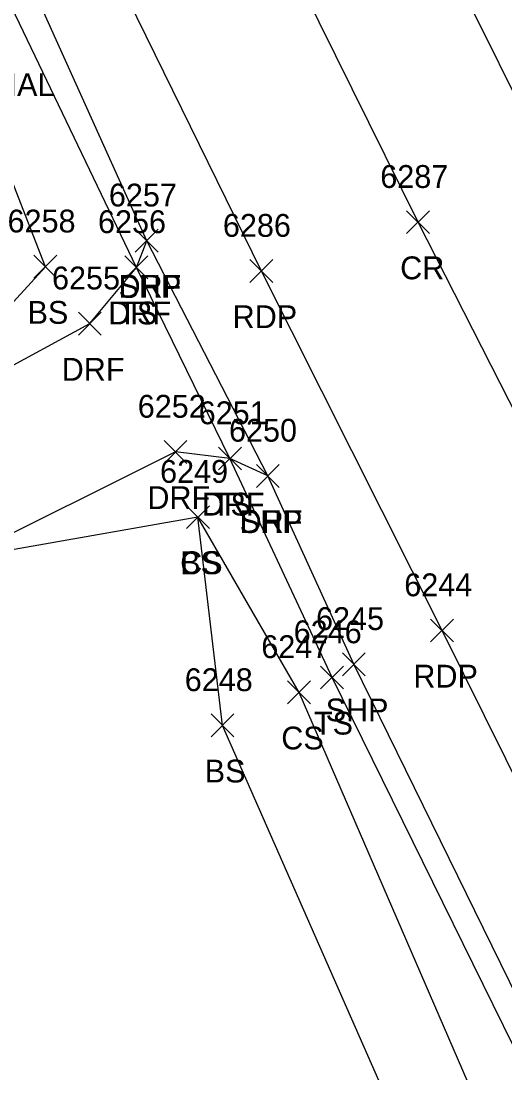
# Model space of a CAD drawing. Extents: x 1439173 to 1457902, y 641926 to 659889.
# Drawn here: x 1448963.4 to 1449005.8, y 643435.5 to 643527.6 of the extents above; entities that cross this region are included whole.
import ezdxf

# ---------------------------------------------------------------- set-up
doc = ezdxf.new("R2010")
doc.units = 0
for name, color, linetype in [('L_A', 7, 'Continuous'), ('L_I', 7, 'Continuous'), ('L_TIC', 7, 'Continuous'), ('LELB', 7, 'Continuous'), ('P_A', 7, 'Continuous'), ('P_I', 7, 'Continuous'), ('P_TIC', 7, 'Continuous'), ('PET', 7, 'Continuous'), ('PRC', 7, 'Continuous'), ('PSP', 7, 'Continuous'), ('R_A', 7, 'Continuous'), ('R_I', 7, 'Continuous'), ('R_TIC', 7, 'Continuous'), ('RDF', 7, 'Continuous'), ('S_C', 7, 'Continuous')]:
    doc.layers.add(name, color=color, linetype=linetype)

msp = doc.modelspace()

# ---------------------------------------------------------------- linework, layer by layer
at = {"layer": 'L_TIC'}
for points in [[(1448964.557, 643505.079), (1448966.557, 643507.079)], [(1448966.557, 643505.079), (1448964.557, 643507.079)], [(1448972.523, 643505.022), (1448974.523, 643507.022)], [(1448974.523, 643505.022), (1448972.523, 643507.022)], [(1448980.71, 643488.282), (1448982.71, 643490.282)], [(1448982.71, 643488.282), (1448980.71, 643490.282)], [(1448977.91, 643483.149), (1448979.91, 643485.149)], [(1448979.91, 643483.149), (1448977.91, 643485.149)], [(1448977.91, 643483.149), (1448979.91, 643485.149)], [(1448979.91, 643483.149), (1448977.91, 643485.149)], [(1448989.644, 643469.099), (1448991.644, 643471.099)], [(1448991.644, 643469.099), (1448989.644, 643471.099)], [(1448986.756, 643467.797), (1448988.756, 643469.797)], [(1448988.756, 643467.797), (1448986.756, 643469.797)], [(1448980.059, 643464.904), (1448982.059, 643466.904)], [(1448982.059, 643464.904), (1448980.059, 643466.904)]]:
    msp.add_lwpolyline(points, dxfattribs=at)
at = {"layer": 'LELB'}
for points in [[(1449002.873, 643352.946), (1449015.059, 643367.105), (1449027.074, 643385.542), (1449027.372, 643392.66), (1449010.907, 643428.829), (1448990.644, 643470.099), (1448981.71, 643489.282), (1448973.523, 643506.022), (1448960.876, 643532.406), (1448957.692, 643539.658), (1448946.948, 643564.124), (1448940.786, 643577.927), (1448919.269, 643624.155)], [(1448952.691, 643491.982), (1448965.557, 643506.079), (1448960.88, 643518.062), (1448954.023, 643528.821), (1448949.681, 643538.239), (1448943.86, 643550.511), (1448944.362, 643563.333), (1448939.147, 643577.15), (1448931.663, 643587.957), (1448919.07, 643600.331), (1448907.351, 643612.489)], [(1449057.525, 643323.2), (1449048.244, 643343.356), (1449032.254, 643376.617), (1449027.074, 643385.542), (1449023.67, 643388.282), (1449017.884, 643387.578), (1448999.381, 643424.273), (1448981.059, 643465.904), (1448978.91, 643484.149), (1448958.169, 643480.499)], [(1449023.67, 643388.282), (1449005.759, 643427.17), (1448987.756, 643468.797), (1448978.91, 643484.149)]]:
    msp.add_lwpolyline(points, dxfattribs=at)
at = {"layer": 'P_TIC'}
for points in [[(1448997.166, 643508.98), (1448999.166, 643510.98)], [(1448999.166, 643508.98), (1448997.166, 643510.98)], [(1448973.422, 643507.354), (1448975.422, 643509.354)], [(1448975.422, 643507.354), (1448973.422, 643509.354)], [(1448983.453, 643504.698), (1448985.453, 643506.698)], [(1448985.453, 643504.698), (1448983.453, 643506.698)], [(1448984.017, 643486.755), (1448986.017, 643488.755)], [(1448986.017, 643486.755), (1448984.017, 643488.755)], [(1448999.265, 643473.215), (1449001.265, 643475.215)], [(1449001.265, 643473.215), (1448999.265, 643475.215)], [(1448991.544, 643470.256), (1448993.544, 643472.256)], [(1448993.544, 643470.256), (1448991.544, 643472.256)]]:
    msp.add_lwpolyline(points, dxfattribs=at)
at = {"layer": 'PET'}
for points in [[(1449162.581, 643198.272), (1449141.478, 643242.395), (1449121.689, 643284.019), (1449089.798, 643350.471), (1449063.608, 643404.763), (1449045.086, 643442.414), (1449024.862, 643484.454), (1449010.101, 643514.114), (1448990.81, 643553.035), (1448970.838, 643592.715), (1448947.224, 643637.956), (1448929.605, 643671.834), (1448913.026, 643703.205), (1448880.265, 643765.401), (1448860.142, 643803.648), (1448849.295, 643824.32), (1448831.931, 643856.996), (1448813.546, 643891.177), (1448792.864, 643930.507), (1448774.914, 643964.184), (1448756.706, 643999.716), (1448741.681, 644029.904), (1448721.663, 644072.108)], [(1449139.974, 643188.126), (1449117.597, 643232.767), (1449099.108, 643273.199), (1449066.342, 643340.972), (1449039.441, 643395.715), (1449020.72, 643432.948), (1449000.265, 643474.215), (1448984.453, 643505.698), (1448966.627, 643542.125), (1448946.778, 643580.795), (1448923.535, 643626.671), (1448906.333, 643660.758), (1448890.573, 643691.551), (1448882.774, 643706.141), (1448861.662, 643747.378), (1448842.888, 643782.499), (1448829.181, 643808.282), (1448815.052, 643835.061), (1448764.915, 643929.878), (1448739.21, 643978.475), (1448719.136, 644017.804), (1448697.573, 644061.644)]]:
    msp.add_lwpolyline(points, dxfattribs=at)
at = {"layer": 'PRC'}
msp.add_lwpolyline([(1449151.129, 643193.264), (1449129.917, 643237.179), (1449110.209, 643278.66), (1449077.821, 643346.328), (1449052.307, 643400.081), (1449033.568, 643437.636), (1449013.307, 643480.221), (1448998.166, 643509.98), (1448979.417, 643547.937), (1448959.999, 643587.026), (1448936.541, 643632.544), (1448918.641, 643666.677), (1448902.118, 643697.964), (1448893.713, 643713.684), (1448873.044, 643753.326), (1448854.508, 643788.551), (1448840.553, 643814.737), (1448825.904, 643842.483), (1448798.392, 643894.2), (1448777.046, 643935.058), (1448750.784, 643985.196), (1448731.141, 644023.278), (1448710.458, 644067.889)], dxfattribs=at)
at = {"layer": 'PSP'}
msp.add_lwpolyline([(1449131.438, 643184.414), (1449109.558, 643229.091), (1449090.455, 643269.75), (1449065.763, 643321.33), (1449053.102, 643346.176), (1449034.828, 643384.262), (1449031.471, 643392.522), (1449012.983, 643429.546), (1448992.544, 643471.256), (1448985.017, 643487.755), (1448974.422, 643508.354), (1448960.29, 643539.718), (1448943.457, 643579.586), (1448921.836, 643625.914)], dxfattribs=at)
at = {"layer": 'R_TIC'}
for points in [[(1448973.422, 643507.354), (1448975.422, 643509.354)], [(1448975.422, 643507.354), (1448973.422, 643509.354)], [(1448972.523, 643505.022), (1448974.523, 643507.022)], [(1448974.523, 643505.022), (1448972.523, 643507.022)], [(1448968.447, 643500.091), (1448970.447, 643502.091)], [(1448970.447, 643500.091), (1448968.447, 643502.091)], [(1448975.948, 643488.853), (1448977.948, 643490.853)], [(1448977.948, 643488.853), (1448975.948, 643490.853)], [(1448980.71, 643488.282), (1448982.71, 643490.282)], [(1448982.71, 643488.282), (1448980.71, 643490.282)], [(1448984.017, 643486.755), (1448986.017, 643488.755)], [(1448986.017, 643486.755), (1448984.017, 643488.755)]]:
    msp.add_lwpolyline(points, dxfattribs=at)
at = {"layer": 'RDF'}
msp.add_lwpolyline([(1448985.017, 643487.755), (1448981.71, 643489.282), (1448976.948, 643489.853), (1448958.169, 643480.499), (1448952.691, 643491.982), (1448969.447, 643501.091), (1448973.523, 643506.022), (1448974.422, 643508.354)], dxfattribs=at)

# ---------------------------------------------------------------- texts
at = {"layer": 'L_A'}
for s, p in [('BS', (1448963.998, 643501.079)), ('TS', (1448971.932, 643501.022)), ('TS', (1448980.119, 643484.282)), ('CS', (1448977.351, 643479.149)), ('BS', (1448977.351, 643479.149)), ('TS', (1448989.053, 643465.099)), ('CS', (1448986.197, 643463.797)), ('BS', (1448979.5, 643460.904))]:
    msp.add_text(s, height=2, dxfattribs=at).set_placement(p)
at = {"layer": 'L_I'}
for s, p in [('6258', (1448962.25, 643509.079)), ('6256', (1448970.161, 643509.022)), ('6251', (1448978.97, 643492.282)), ('6249', (1448975.595, 643487.149)), ('6249', (1448975.595, 643487.149)), ('6246', (1448987.282, 643473.099)), ('6247', (1448984.449, 643471.797)), ('6248', (1448977.752, 643468.904))]:
    msp.add_text(s, height=2, dxfattribs=at).set_placement(p)
at = {"layer": 'P_A'}
for s, p in [('CR', (1448996.599, 643504.98)), ('SHP', (1448971.958, 643503.354)), ('RDP', (1448981.941, 643500.698)), ('SHP', (1448982.552, 643482.755)), ('RDP', (1448997.753, 643469.215)), ('SHP', (1448990.079, 643466.256))]:
    msp.add_text(s, height=2, dxfattribs=at).set_placement(p)
at = {"layer": 'P_I'}
for s, p in [('6287', (1448994.859, 643512.98)), ('6257', (1448971.115, 643511.354)), ('6286', (1448981.09, 643508.698)), ('6250', (1448981.623, 643490.755)), ('6244', (1448996.958, 643477.215)), ('6245', (1448989.237, 643474.256))]:
    msp.add_text(s, height=2, dxfattribs=at).set_placement(p)
at = {"layer": 'R_A'}
for p in [(1448971.958, 643503.354), (1448971.058, 643501.022), (1448966.983, 643496.091), (1448974.483, 643484.853), (1448979.245, 643484.282), (1448982.552, 643482.755)]:
    msp.add_text('DRF', height=2, dxfattribs=at).set_placement(p)
at = {"layer": 'R_I'}
for s, p in [('6257', (1448971.115, 643511.354)), ('6256', (1448970.161, 643509.022)), ('6255', (1448966.14, 643504.091)), ('6252', (1448973.641, 643492.853)), ('6251', (1448978.97, 643492.282)), ('6250', (1448981.623, 643490.755))]:
    msp.add_text(s, height=2, dxfattribs=at).set_placement(p)
at = {"layer": 'S_C'}
msp.add_text('COMMERCIAL', height=2, dxfattribs=at).set_placement((1448948.224, 643521.028))

doc.saveas('drawing.dxf')
